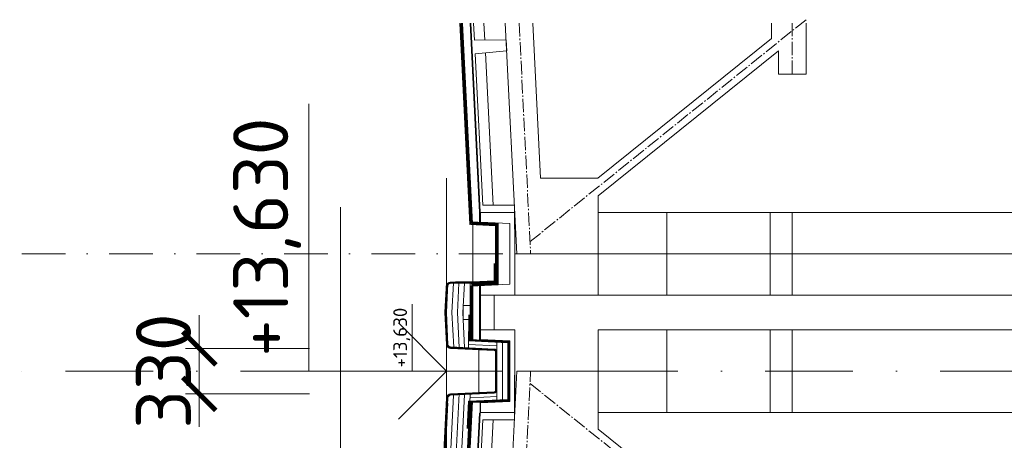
# Model space of a CAD drawing. Header units: millimetres. Extents: x -796345 to 3713765, y -2985421 to 2187451.
# Tile 367 of 399: x 202235 to 209385, y 230798 to 233850. Entities that reach past the tile are written whole.
import ezdxf
from ezdxf.enums import TextEntityAlignment as Align

# ---------------------------------------------------------------- set-up
doc = ezdxf.new("R2010")
doc.units = ezdxf.units.MM
doc.header["$PDMODE"] = 1
for name, pattern in [('AM_DIN_G_W050', [13.75, 9.75, -1.5, 1, -1.5]), ('CARKOVANA', [5, 3, -2]), ('CENTERX2', [101.60000000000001, 63.5, -12.7, 12.7, -12.7]), ('DASHDOT', [25.4, 12.7, -6.35, 0, -6.35])]:
    doc.linetypes.add(name, pattern=pattern)
doc.layers.get('Defpoints').update_dxf_attribs({"color": 8})
for name, color, linetype, lineweight in [('A99_N_kce-pohl', 1, 'Continuous', 9), ('A99_N_kce-rez-ten', 4, 'Continuous', 9), ('A99_N_koty-200', 5, 'Continuous', 5), ('A99_N_koty-200-vysk', 6, 'Continuous', 9), ('A99_N_koty-50-vysk', 160, 'Continuous', 9), ('A99_N_sraf', 252, 'Continuous', 0), ('A99_S_kce-pohl', 7, 'Continuous', 5), ('A99_S_kce-rez-sil', 7, 'Continuous', 15), ('A99_S_kce-rez-ten', 7, 'Continuous', 9), ('A99_S_osy', 1, 'CENTERX2', 5)]:
    doc.layers.add(name, color=color, linetype=linetype, lineweight=lineweight)
doc.styles.add('A99_kota', font='isocpeur.ttf', dxfattribs={"height": 2})
doc.linetypes.add('IZOLACE', pattern='A,0.00254,-2.54,[134,ltypeshp.shx,S=2.54,R=0,X=-2.54,Y=0],-5.08,[134,ltypeshp.shx,S=2.54,R=180,X=2.54,Y=0],-2.54', length=10.16254)
doc.dimstyles.new('A99_kota_200 new', dxfattribs={"dimscale": 200, "dimtxt": 2, "dimasz": 1.2, "dimexe": 0.5, "dimexo": 1.5, "dimgap": 0.3, "dimtad": 1, "dimdec": 0, "dimzin": 3, "dimdsep": 46, "dimtxsty": 'A99_kota', "dimblk": 'ARCHTICK', "dimcen": 2.5, "dimazin": 2, "dimtfac": 0.75, "dimtdec": 0, "dimtmove": 2, "dimatfit": 0, "dimfxl": 4, "dimfxlon": 1, "dimtolj": 1, "dimtzin": 0, "dimlwd": 5, "dimlwe": 5, "dimarcsym": 0})

# ---------------------------------------------------------------- blocks, each defined once
blk = doc.blocks.new('*U24')
at = {"color": 0, "linetype": 'ByBlock', "lineweight": -2}
blk.add_line((-3.000000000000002, 0), (6.999999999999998, 0), dxfattribs=at)
for points in [[(0, -2.220446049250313e-16), (1.282352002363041e-11, 5.000000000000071), (1.282352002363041e-11, 5), (9.700000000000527, 5)], [(-1.750000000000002, 1.749999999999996), (0, -2.220446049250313e-16), (1.75, 1.749999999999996)]]:
    blk.add_lwpolyline(points, dxfattribs=at)
at = {"color": 0, "linetype": 'ByBlock', "lineweight": -2, "style": 'A99_kota'}
for tag, p in [('VYSKA', (9.200000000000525, 7.750000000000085)), ('POPIS', (9.200000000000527, 4.499999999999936))]:
    blk.add_attdef(tag, text='', height=2, dxfattribs=at).set_placement(p, align=Align.TOP_RIGHT)
blk = doc.blocks.new('_ArchTick')
at = {"color": 0, "linetype": 'ByBlock', "const_width": 0.15}
blk.add_lwpolyline([(-0.5, -0.5), (0.5, 0.5)], dxfattribs=at)
blk = doc.blocks.new('*D3438')
at = {"layer": 'A99_N_koty-200', "color": 0, "linetype": 'Continuous', "lineweight": 5, "ltscale": 10, "transparency": 16777216}
for p, q in [((203538.9115478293, 231464.9409952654), (203538.9115478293, 231704.9409952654)), ((204338.9115478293, 231464.9409952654), (203438.9115478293, 231464.9409952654)), ((203538.9115478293, 231135.0563399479), (203538.9115478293, 231464.9409952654)), ((204338.9115478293, 231135.0563399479), (203438.9115478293, 231135.0563399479)), ((203538.9115478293, 231135.0563399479), (203538.9115478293, 230895.0563399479))]:
    blk.add_line(p, q, dxfattribs=at)
at = {"layer": 'Defpoints', "color": 0, "linetype": 'Continuous', "lineweight": 0, "ltscale": 10, "transparency": 16777216}
for p in [(203538.9115478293, 231464.9409952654), (205364.525358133, 231464.9409952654), (205364.4680650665, 231135.0563399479)]:
    blk.add_point(p, dxfattribs=at)
at = {"layer": 'A99_N_koty-200', "color": 0, "linetype": 'Continuous', "lineweight": 5, "ltscale": 10, "transparency": 16777216, "xscale": 240, "yscale": 240, "zscale": 240}
for p, rotation in [((203538.9115478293, 231464.9409952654), 270), ((203538.9115478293, 231135.0563399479), 90)]:
    blk.add_blockref('_ArchTick', p, dxfattribs=dict(at, rotation=rotation))
at = {"layer": 'A99_N_koty-200', "color": 0, "linetype": 'Continuous', "lineweight": 0, "ltscale": 10, "transparency": 16777216, "insert": (203278.9115478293, 231299.9986676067), "char_height": 400, "attachment_point": 5, "rotation": 90, "style": 'A99_kota'}
blk.add_mtext('\\A1;330', dxfattribs=at)

msp = doc.modelspace()

# ---------------------------------------------------------------- linework, layer by layer
at = {"layer": 'A99_N_kce-pohl', "lineweight": 0}
for points in [[(205503.6723425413, 232368.2410543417), (205430.8957014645, 233824.9999999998)], [(205523.647431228, 232369.2389681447), (205450.9206438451, 233824.9999999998)]]:
    msp.add_lwpolyline(points, dxfattribs=at)
at = {"layer": 'A99_N_kce-pohl', "linetype": 'CARKOVANA', "lineweight": 0, "ltscale": 15, "const_width": 20}
msp.add_lwpolyline([(205513.6598868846, 232368.7400112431), (205440.9081726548, 233824.9999999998)], dxfattribs=at)
at = {"layer": 'A99_N_kce-pohl'}
msp.add_lwpolyline([(204564.8292546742, 232489.8034504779), (204564.8292546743, 225229.9999999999)], dxfattribs=at)
at = {"layer": 'A99_N_kce-pohl', "linetype": 'Continuous', "lineweight": 0}
for points in [[(205525.1187263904, 231524.9999999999), (205525.1187263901, 231917.4473826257)], [(205718.9212789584, 231518.5331397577), (205790.0000000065, 231515.2271527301), (205520.2915767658, 231527.7717305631)]]:
    msp.add_lwpolyline(points, dxfattribs=at)
at = {"layer": 'A99_N_kce-rez-ten', "linetype": 'Continuous', "lineweight": 0, "ltscale": 0.5}
for points in [[(205343.7596146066, 231937.4999999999), (205525.0000000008, 231937.4999999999), (205690.0000000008, 231945.1379007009), (205690.0000000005, 232079.9999999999)], [(205400.0000000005, 231942.4999999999), (205524.8843361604, 231942.4999999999), (205685.0000000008, 231949.9118032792), (205685.0000000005, 232079.9999999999)], [(205400.0026481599, 231947.4430645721), (205524.76867232, 231947.4999999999), (205680.0000000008, 231954.6857058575), (205680.0000000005, 232079.9999999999)], [(205332.0014165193, 231902.5560504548), (205323.131086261, 231725.0000000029)], [(205336.8704494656, 231899.8096859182), (205328.1373218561, 231725.0000000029)], [(205343.7596146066, 231937.4999999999), (205333.1435574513, 231725.0000000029)], [(205503.1395038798, 231071.0931952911), (205506.1640983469, 231131.636042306)]]:
    msp.add_lwpolyline(points, dxfattribs=at)
at = {"layer": 'A99_N_kce-rez-ten', "linetype": 'CARKOVANA', "lineweight": 0, "ltscale": 15}
for points, const_width in [([(205422.5000000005, 231939.9999999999), (205524.9421680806, 231939.9999999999), (205687.5000000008, 231947.52485199), (205687.5000000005, 232079.9999999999)], 5), ([(205422.5000000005, 231944.9999999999), (205524.8265042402, 231944.9999999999), (205682.5000000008, 231952.2987545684), (205682.5000000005, 232079.9999999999)], 5), ([(205333.8746064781, 231889.9468808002), (205325.6342040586, 231725.0000000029)], 5), ([(205338.8683786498, 231889.6974023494), (205330.6404396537, 231725.0000000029)], 5), ([(205498.3891408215, 231523.7850431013), (205785.0000000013, 231510.4543054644), (205785.0000000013, 231299.9934180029)], 10), ([(205498.3891408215, 231076.2149568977), (205785.0000000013, 231089.5456945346), (205785.0000000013, 231300.0065819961)], 10), ([(205488.6994323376, 230882.2575372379), (205488.6994323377, 230882.2575372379), (205498.6397828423, 231081.2320200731)], 10)]:
    msp.add_lwpolyline(points, dxfattribs=dict(at, const_width=const_width))
at = {"layer": 'A99_N_kce-rez-ten', "linetype": 'Continuous', "lineweight": 0, "ltscale": 0.5}
for points in [[(205400.9375187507, 231947.4865469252), (205361.3004013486, 231945.6429600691, 0.3862539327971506), (205332.7316102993, 231917.1722281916), (205331.8890822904, 231900.3074732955)], [(205400.9375187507, 231942.4811415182), (205361.5327083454, 231940.6483596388, 0.3862539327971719), (205337.7253824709, 231916.9227497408), (205336.8953178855, 231900.3074732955)], [(205400.9375187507, 231937.4757361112), (205361.7650153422, 231935.6537592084, 0.3862539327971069), (205342.7191546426, 231916.67327129), (205341.9015534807, 231900.3074732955)], [(205689.9999999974, 231299.9999999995), (205689.9999999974, 231440.2569452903, 0.4006650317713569), (205680.4646139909, 231450.2461461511), (205363.2666199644, 231464.9995412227, -0.3862539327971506), (205334.697828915, 231493.4702731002), (205323.131086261, 231725.0000000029)], [(205694.9999999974, 231299.9999999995), (205694.9999999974, 231440.2569452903, 0.4006650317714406), (205680.6969209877, 231455.2407465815), (205363.4989269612, 231469.9941416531, -0.3862539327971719), (205339.6916010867, 231493.719751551), (205328.1373218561, 231725.0000000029)], [(205699.9999999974, 231299.9999999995), (205699.9999999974, 231440.2569452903, 0.4006650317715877), (205680.9292279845, 231460.2353470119), (205363.7312339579, 231474.9887420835, -0.3862539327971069), (205344.6853732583, 231493.9692300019), (205333.1435574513, 231725.0000000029)], [(205689.9999999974, 231299.9999999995), (205689.9999999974, 231159.7430547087, -0.4006650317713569), (205680.4646139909, 231149.7538538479), (205363.2666199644, 231135.0004587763, 0.3862539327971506), (205334.697828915, 231106.5297268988), (205049.4471606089, 225396.7105230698), (204950.9889421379, 225267.0274405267), (204732.6508380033, 225235.348075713), (204549.999999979, 225153.9929813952), (204550.0000003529, 225042.49999997)], [(205694.9999999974, 231299.9999999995), (205694.9999999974, 231159.7430547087, -0.4006650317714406), (205680.6969209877, 231144.7592534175), (205363.4989269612, 231130.0058583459, 0.3862539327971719), (205339.6916010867, 231106.280248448), (205054.3638337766, 225394.917765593), (204953.7331537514, 225262.3732509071), (204734.0533443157, 225230.4992138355), (204554.9999999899, 225150.7464906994), (204555.0000003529, 225042.4999999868)], [(205699.9999999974, 231299.9999999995), (205699.9999999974, 231159.7430547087, -0.4006650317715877), (205680.9292279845, 231139.7646529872), (205363.7312339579, 231125.0112579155, 0.3862539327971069), (205344.6853732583, 231106.0307699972), (205059.2805069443, 225393.1250081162), (204956.4773653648, 225257.7190612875), (204735.4558506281, 225225.6503519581), (204560.0000000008, 225147.5000000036), (204560.0000003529, 225042.5000000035)]]:
    msp.add_lwpolyline(points, format="xyb", dxfattribs=at)
at = {"layer": 'A99_N_kce-rez-ten', "linetype": 'CARKOVANA', "lineweight": 0, "ltscale": 15, "const_width": 5}
for points in [[(205400.9375187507, 231944.9838442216), (205361.416554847, 231943.1456598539, 0.3862539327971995), (205335.2284963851, 231917.0474889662), (205334.392200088, 231900.3074732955)], [(205400.9375187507, 231939.9784388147), (205361.6488618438, 231938.1510594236, 0.3862539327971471), (205340.2222685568, 231916.7980105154), (205339.3984356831, 231900.3074732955)], [(205692.4999999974, 231299.9999999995), (205692.4999999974, 231440.2569452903, 0.4006650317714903), (205680.5807674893, 231452.7434463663), (205363.3827734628, 231467.4968414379, -0.3862539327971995), (205337.1947150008, 231493.5950123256), (205325.6342040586, 231725.0000000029)], [(205697.4999999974, 231299.9999999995), (205697.4999999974, 231440.2569452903, 0.4006650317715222), (205680.8130744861, 231457.7380467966), (205363.6150804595, 231472.4914418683, -0.3862539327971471), (205342.1884871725, 231493.8444907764), (205330.6404396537, 231725.0000000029)], [(205692.4999999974, 231299.9999999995), (205692.4999999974, 231159.7430547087, -0.4006650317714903), (205680.5807674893, 231147.2565536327), (205363.3827734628, 231132.5031585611, 0.3862539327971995), (205337.1947150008, 231106.4049876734), (205051.9054971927, 225395.8141443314), (204952.3610479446, 225264.7003457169), (204733.3520911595, 225232.9236447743), (204552.4999999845, 225152.3697360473), (204552.5000003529, 225042.4999999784)], [(205697.4999999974, 231299.9999999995), (205697.4999999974, 231159.7430547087, -0.4006650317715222), (205680.8130744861, 231142.2619532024), (205363.6150804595, 231127.5085581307, 0.3862539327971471), (205342.1884871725, 231106.1555092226), (205056.8221703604, 225394.0213868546), (204955.1052595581, 225260.0461560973), (204734.7545974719, 225228.0747828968), (204557.4999999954, 225149.1232453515), (204557.5000003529, 225042.4999999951)]]:
    msp.add_lwpolyline(points, format="xyb", dxfattribs=at)
at = {"layer": 'A99_N_kce-rez-ten', "lineweight": 0}
for points in [[(205423.8593841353, 231937.4999999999), (205413.2433269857, 231725.0000000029)], [(205425.8777735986, 231472.0982053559), (205413.2433269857, 231725.0000000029)], [(205426.3790576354, 231137.9359209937), (205133.9017473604, 225283.462124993)]]:
    msp.add_lwpolyline(points, dxfattribs=at)
at = {"layer": 'A99_N_kce-rez-ten', "linetype": 'Continuous', "lineweight": 0}
for points in [[(205505.1187263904, 231518.4666337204), (205505.1187263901, 231936.5387716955)], [(205495.3870010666, 231708.9616901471), (205494.9317107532, 231468.7108112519)], [(205493.6218875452, 231519.0013704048), (205780.0000000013, 231505.681458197), (205780.0000000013, 231299.9934180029)], [(205505.1187263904, 231528.4774445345), (205790.0000000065, 231515.2271527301), (205790.0000000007, 231299.9934180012)], [(205569.9999999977, 231455.3840351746), (205569.9999999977, 231144.6159648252)], [(205699.9999999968, 231509.9999999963), (205699.9999999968, 231089.9999999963)], [(205493.6218875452, 231080.9986295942), (205780.0000000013, 231094.3185418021), (205780.0000000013, 231300.0065819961)], [(205523.2279752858, 231072.3648461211), (205790.0000000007, 231084.7728472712), (205790.0000000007, 231300.0065820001)], [(205718.9212789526, 231081.4668602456), (205790.0000000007, 231084.7728472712), (205520.2915767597, 231072.2282694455)], [(204555.0000000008, 225042.5000000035), (204555.0000000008, 225150.7464907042), (204734.0533443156, 225230.4992138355), (204953.7331537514, 225262.3732509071), (205054.3638337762, 225394.9177655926), (205337.697998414, 231066.3746072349)], [(204560.0000000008, 225042.5000000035), (204560.0000000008, 225147.5000000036), (204735.4558506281, 225225.6503519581), (204956.4773653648, 225257.7190612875), (205059.2805069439, 225393.1250081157), (205342.6917705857, 231066.1251287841)], [(205483.705660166, 230882.5070156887), (205493.6218875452, 231080.9986295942)]]:
    msp.add_lwpolyline(points, dxfattribs=at)
at = {"layer": 'A99_N_kce-rez-ten', "linetype": 'CARKOVANA', "lineweight": 5, "ltscale": 15, "const_width": 10}
msp.add_lwpolyline([(205500.3559727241, 231709.2192031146), (205500.3559727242, 231709.2192031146), (205499.9109240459, 231518.7435952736)], dxfattribs=at)
at = {"layer": 'A99_N_sraf', "linetype": 'Continuous', "lineweight": 0, "ltscale": 2, "transparency": 33554562}
for points in [[(205710.0000000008, 232150.0000000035), (205710.0000000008, 232373.9534883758), (205512.9415426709, 232383.1189980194)], [(205710.0000000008, 232150.0000000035), (205710.0000000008, 231926.0465116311), (205512.9415426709, 231916.8810019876)]]:
    msp.add_lwpolyline(points, dxfattribs=at)
at = {"layer": 'A99_N_sraf', "color": 1, "linetype": 'IZOLACE', "ltscale": 3.8}
for points in [[(205384.4891051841, 231937.4999999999), (205373.8481910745, 231725.0000000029)], [(205463.9092688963, 231937.4999999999), (205453.2932117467, 231725.0000000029)], [(205386.4203216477, 231473.9334356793), (205373.8481910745, 231725.0000000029)], [(205466.0209359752, 231470.2310815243), (205453.2932117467, 231725.0000000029)], [(205740.0000000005, 231094.9999999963), (205740.0000000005, 231507.4999999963)], [(205385.7346112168, 231126.0346708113), (205093.5594392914, 225277.6087321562)], [(205466.0209359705, 231129.7689184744), (205174.2440554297, 225289.3155178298)]]:
    msp.add_lwpolyline(points, dxfattribs=at)
at = {"layer": 'A99_N_sraf', "color": 1, "linetype": 'IZOLACE', "lineweight": 0, "ltscale": 2}
msp.add_lwpolyline([(205494.9794670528, 231493.9112001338), (205699.9999999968, 231484.3753613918)], dxfattribs=at)
at = {"layer": 'A99_N_sraf', "color": 1, "linetype": 'IZOLACE', "ltscale": 2}
msp.add_lwpolyline([(205511.6126254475, 231106.862435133), (205699.9999999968, 231115.6246386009)], dxfattribs=at)
at = {"layer": 'A99_S_kce-pohl', "lineweight": 5}
for p, q in [((207745.0000000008, 233625.13270127), (207745.0000000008, 233455.3457697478)), ((207745.0000000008, 233455.3457697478), (207945.0000000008, 233455.3457697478))]:
    msp.add_line(p, q, dxfattribs=at)
for points in [[(205761.250000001, 233824.9999999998), (205845.0000000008, 232150.0000000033)], [(205961.4998439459, 233824.9999999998), (206017.7498439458, 232700.0000000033)], [(207695.0000000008, 233824.9999999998), (207695.0000000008, 233713.2405731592)], [(207945.0000000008, 233824.9999999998), (207945.0000000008, 233455.3457697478)], [(207695.0000000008, 233713.2405731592), (206434.1466789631, 232700.0000000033)], [(207745.0000000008, 233625.13270127), (206435.0000000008, 232572.3971223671)], [(206434.1466789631, 232700.0000000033), (206017.7498439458, 232700.0000000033)], [(206435.0000000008, 232149.9999999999), (206435.0000000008, 232572.3971223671)], [(205395.0000000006, 222300.0000000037), (205845.0000000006, 231300.0000000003)], [(206435.0000000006, 231300.0000000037), (206435.0000000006, 230877.6028776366)], [(207745.0000000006, 229824.8672987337), (206435.0000000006, 230877.6028776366)]]:
    msp.add_lwpolyline(points, dxfattribs=at)
at = {"layer": 'A99_S_kce-pohl', "color": 253, "linetype": 'AM_DIN_G_W050', "lineweight": 0, "ltscale": 10}
for points in [[(205861.3749219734, 233824.9999999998), (205944.8752338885, 232154.9937616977)], [(207945.0000000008, 233850.0000000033), (205940.6607700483, 232239.2830385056)], [(207845.0000000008, 233455.3457697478), (207845.0000000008, 233455.3457697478), (207845.0000000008, 233824.9999999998)], [(205494.8752338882, 222295.0062383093), (205944.8752338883, 231295.0062383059)], [(207945.0000000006, 229600.0000000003), (205940.6607700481, 231210.716961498)]]:
    msp.add_lwpolyline(points, dxfattribs=at)
at = {"layer": 'A99_S_kce-pohl'}
for points in [[(211185.0000000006, 232450.0000000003), (206435.0000000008, 232450), (206435.0000000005, 231850.0000000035), (218965.0000000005, 231849.9999999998)], [(211185.0000000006, 231000.0000000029), (206435.0000000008, 231000.0000000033), (206435.0000000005, 231599.9999999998), (218965.0000000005, 231600.0000000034)]]:
    msp.add_lwpolyline(points, dxfattribs=at)
at = {"layer": 'A99_S_kce-rez-sil', "lineweight": 13}
msp.add_line((218965.0000000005, 231850.0000000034), (205680.0000000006, 231850.0000000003), dxfattribs=at)
for points in [[(205531.020413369, 233824.9999999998), (205537.1865180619, 233701.5740210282), (205767.3989948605, 233703.0624854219), (205769.3948224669, 233663.1123080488), (205769.3948224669, 233663.1123080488)], [(205830.0000000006, 232149.9999999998), (205827.2738230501, 232504.5571642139), (205597.0613462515, 232503.0686998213), (205542.1760870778, 233601.6985775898), (205771.3906500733, 233623.1621306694), (205769.3948224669, 233663.1123080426), (205769.394822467, 233663.1123080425)], [(205680.0000000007, 231600.0000000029), (205680.0000000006, 231850.0000000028)], [(205830.0000000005, 231600.0000000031), (205827.2738230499, 230945.4428357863), (205597.0613462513, 230946.9313001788), (205542.1760870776, 229848.3014224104), (205771.3906500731, 229826.8378693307), (205769.3948224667, 229786.8876919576), (205769.3948224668, 229786.8876919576)], [(205680.0000000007, 231600.0000000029), (205830.0000000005, 231600.0000000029)]]:
    msp.add_lwpolyline(points, dxfattribs=at)
at = {"layer": 'A99_S_kce-rez-sil', "lineweight": 20}
for points in [[(206435.0000000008, 232450), (206435.0000000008, 231850), (206935.0000000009, 231850), (206935.0000000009, 232450)], [(207685.0000000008, 232450), (207685.0000000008, 231850), (207845.0000000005, 231850), (207845.0000000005, 232450)], [(206435.0000000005, 231599.9999999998), (206435.0000000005, 230999.9999999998), (206935.0000000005, 230999.9999999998), (206935.0000000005, 231599.9999999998)], [(207685.000000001, 231600.0000000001), (207685.000000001, 231000.0000000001), (207845.0000000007, 231000.0000000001), (207845.0000000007, 231600.0000000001)]]:
    msp.add_lwpolyline(points, close=True, dxfattribs=at)
at = {"layer": 'A99_S_kce-rez-ten', "lineweight": 13}
msp.add_line((205830.0000000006, 232150.0000000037), (218965.0000000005, 232150.0000000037), dxfattribs=at)
at = {"layer": 'A99_S_kce-rez-ten', "lineweight": 0}
for points in [[(205503.90832016, 232363.5175262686), (205430.8957014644, 233824.9999999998)], [(205523.6474312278, 232369.2389681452), (205450.920643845, 233824.9999999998)], [(205574.5872699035, 232451.8835858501), (205505.9831576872, 233824.9999999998)], [(205579.5810420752, 232452.133064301), (205510.9954709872, 233824.9999999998)], [(205574.5841559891, 232452.0083250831), (205574.5841559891, 232380.2518997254)], [(205579.5841559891, 232452.0083250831), (205579.5841559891, 232380.0193415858)], [(205710.0000000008, 232150.0000000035), (205710.0000000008, 232373.9534883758), (205504.837548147, 232383.4959279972)], [(205690.0000000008, 232150.0000000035), (205690.0000000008, 232354.862099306), (205503.9083201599, 232363.5175262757)], [(205690.0000000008, 232150.0000000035), (205690.0000000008, 231945.1379007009), (205503.9083201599, 231936.4824737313)], [(205710.0000000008, 232150.0000000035), (205710.0000000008, 231926.0465116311), (205504.837548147, 231916.5040720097)], [(205574.5841559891, 231919.9999999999), (205574.5841559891, 231530.2518997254)], [(205580.0000000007, 231600.0000000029), (205580.0000000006, 231850.0000000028)], [(205505.1187263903, 231675.0000000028), (205455.1187263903, 231675.0000000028), (205455.1187263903, 231775.0000000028), (205505.1187263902, 231775.0000000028)], [(205579.5841559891, 231602.0083250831), (205579.5841559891, 231530.0193415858)], [(206435.0000000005, 231300.0000000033), (205845.0000000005, 231300.0000000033)], [(205503.672342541, 231081.758945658), (205210.5191375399, 225213.7558678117), (204730.0000000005, 225144.0391508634)], [(205523.6474312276, 231080.7610318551), (205229.6732556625, 225196.3247112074), (204730.0000000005, 225123.8294246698)], [(205579.581042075, 230997.8669356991), (205290.1860391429, 225205.091216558), (204723.9292830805, 225122.9572126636)], [(205574.5872699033, 230998.1164141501), (205285.3718080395, 225209.4474104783)]]:
    msp.add_lwpolyline(points, dxfattribs=at)
at = {"layer": 'A99_S_kce-rez-ten', "linetype": 'CARKOVANA', "lineweight": 0, "ltscale": 15}
for points, const_width in [([(205513.6598868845, 232368.7400112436), (205440.9081726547, 233824.9999999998)], 20), ([(205577.0841559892, 232452.0083250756), (205508.4818458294, 233824.9999999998)], 5), ([(205577.0841559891, 232452.0083250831), (205577.0841559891, 232380.1356206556)], 5), ([(205700.0000000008, 232150.0000000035), (205700.0000000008, 232364.4077938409), (205513.4428267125, 232373.0848716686)], 20), ([(205700.0000000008, 232150.0000000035), (205700.0000000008, 231935.592206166), (205513.4428267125, 231926.9151283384)], 20), ([(205577.0841559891, 231919.9999999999), (205577.0841559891, 231530.1356206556)], 5), ([(205577.5000000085, 231600.0000000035), (205577.5000000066, 231527.61357637), (205792.5000000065, 231517.6135763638), (205792.5000000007, 231299.9999999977)], 5), ([(205577.5000000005, 231000.0000000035), (205577.5000000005, 231072.386423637), (205792.5000000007, 231082.3864236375), (205792.5000000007, 231300.0000000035)], 5), ([(205513.6598868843, 231081.2599887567), (205220.0606815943, 225204.3293910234), (204730.0000000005, 225133.8494921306)], 20)]:
    msp.add_lwpolyline(points, dxfattribs=dict(at, const_width=const_width))
at = {"layer": 'A99_S_kce-rez-ten', "lineweight": 5}
for points in [[(205612.2558039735, 233702.0593898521), (205606.1139472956, 233824.9999999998)], [(205616.9199663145, 233608.6975622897), (205672.1306321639, 232503.554068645)], [(205525.0000000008, 231934.9999999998), (205525.0000000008, 232364.9999999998)], [(205616.9199663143, 229841.3024377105), (205672.1306321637, 230946.4459313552)]]:
    msp.add_lwpolyline(points, dxfattribs=at)
at = {"layer": 'A99_S_kce-rez-ten', "lineweight": 0}
for points in [[(205580.0000000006, 231850.0000000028), (205830.0000000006, 231850.0000000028), (205830.0000000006, 232450.0000000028), (205580.0000000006, 232450.0000000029), (205580.0000000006, 232380.000000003), (205795.0000000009, 232370.0000000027), (205795.0000000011, 231930.0000000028), (205580.0000000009, 231920.0000000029)], [(205580.0000000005, 231000.0000000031), (205830.0000000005, 231000.0000000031), (205830.0000000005, 231600.0000000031), (205580.0000000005, 231600.0000000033), (205580.0000000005, 231530.0000000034), (205795.0000000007, 231520.000000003), (205795.000000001, 231080.0000000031), (205580.0000000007, 231070.0000000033)]]:
    msp.add_lwpolyline(points, close=True, dxfattribs=at)
at = {"layer": 'A99_S_kce-rez-ten', "linetype": 'CARKOVANA', "lineweight": 5, "ltscale": 15, "const_width": 20}
msp.add_lwpolyline([(205515.1187263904, 231524.9999999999), (205515.1187263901, 231917.4473826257)], dxfattribs=at)
at = {"layer": 'A99_S_kce-rez-ten', "linetype": 'CARKOVANA', "ltscale": 15, "const_width": 5}
msp.add_lwpolyline([(205577.084155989, 230997.9916749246), (205287.6454273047, 225205.2280790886)], dxfattribs=at)
at = {"layer": 'A99_S_osy', "linetype": 'DASHDOT', "lineweight": 13, "ltscale": 25}
msp.add_line((222254.818173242, 232149.9999999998), (202234.8181732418, 232149.9999999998), dxfattribs=at)
at = {"layer": 'A99_S_osy', "linetype": 'DASHDOT', "lineweight": 5, "ltscale": 50}
msp.add_lwpolyline([(222254.8181732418, 231300.0000000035), (202234.8181732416, 231300.0000000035)], dxfattribs=at)
msp.add_lwpolyline([(222254.8181732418, 231300.0000000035), (202234.8181732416, 231300.0000000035)], dxfattribs=at)

# ---------------------------------------------------------------- block references
at = {"layer": 'A99_N_koty-200-vysk', "lineweight": 5, "xscale": 200, "yscale": 200, "zscale": 200, "rotation": 90.00000000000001}
msp.add_blockref('*U24', (205335.0000000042, 231300.0000000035), dxfattribs=at).add_auto_attribs({'VYSKA': '+13,630'})
at = {"layer": 'A99_N_koty-50-vysk', "lineweight": 5, "xscale": 50, "yscale": 50, "zscale": 50, "rotation": 90.00000000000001}
msp.add_blockref('*U24', (205335.0000000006, 231300.0000000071), dxfattribs=at).add_auto_attribs({'VYSKA': '+13,630'})

# ---------------------------------------------------------------- dimensions: what is measured, and where the dimension line sits
at = {"layer": 'A99_N_koty-200', "linetype": 'Continuous', "lineweight": 0, "ltscale": 10}
dim = msp.add_linear_dim(base=(203538.9115478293, 231464.9409952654), p1=(205364.4680650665, 231135.0563399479), p2=(205364.525358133, 231464.9409952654), angle=90, dimstyle='A99_kota_200 new', override={"dimscale": 0, "dimtix": 1, "dimtofl": 1, "dimtmove": 2, "dimatfit": 0}, dxfattribs=at)
dim.commit()
dim.dimension.update_dxf_attribs({"geometry": '*D3438', "text_midpoint": (203278.9115478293, 231299.9986676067)})

doc.saveas('drawing.dxf')
